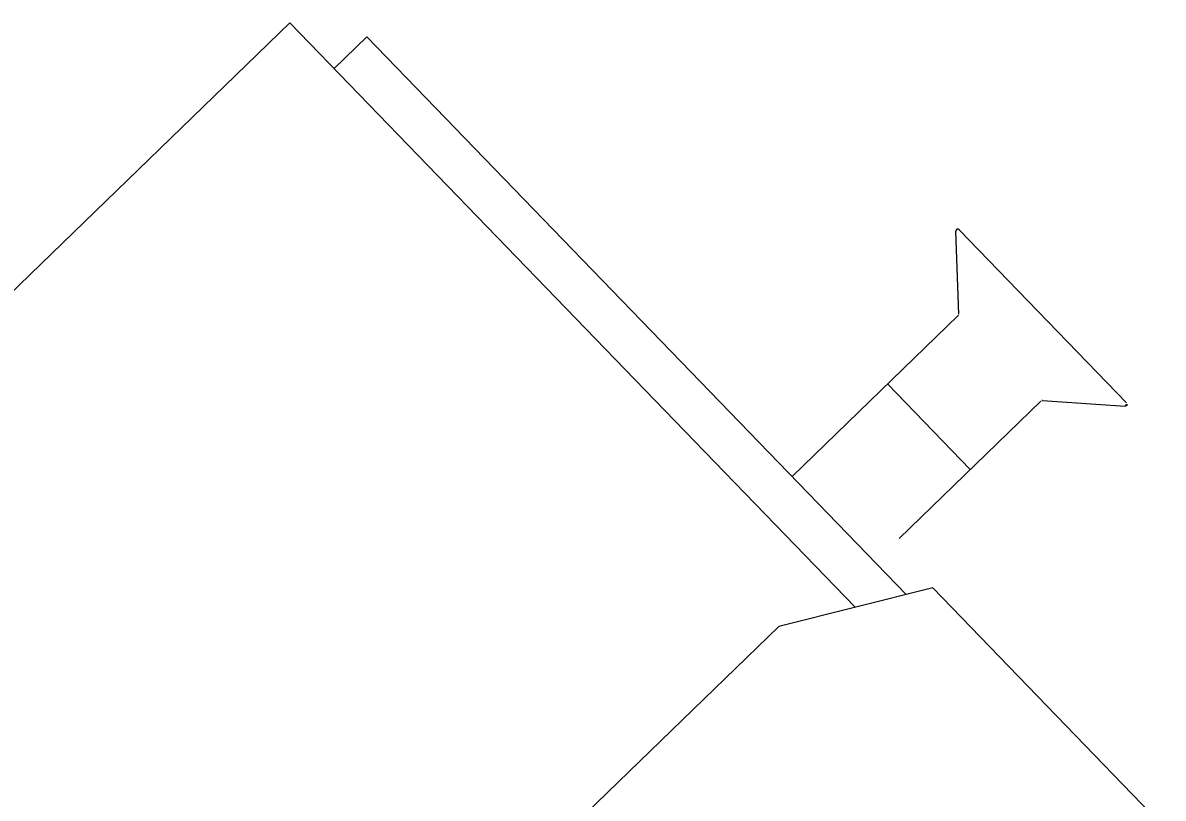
# Model space of a CAD drawing. Extents: x 468143 to 491361, y 1438528 to 1468730.
# Drawn here: x 490354.7762 to 490354.9648, y 1467643.1207 to 1467643.2489 of the extents above; entities that cross this region are included whole.
import ezdxf

# ---------------------------------------------------------------- set-up
doc = ezdxf.new("R2010")
doc.units = 0
doc.layers.add('Xreference_dp', color=7, linetype='Continuous')

msp = doc.modelspace()

# ---------------------------------------------------------------- linework, layer by layer
at = {"layer": 'Xreference_dp'}
for p, q in [((490354.82033664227, 1467643.2488748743), (490354.73556960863, 1467643.1668359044)), ((490354.82033664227, 1467643.2488748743), (490354.73556960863, 1467643.1668359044)), ((490354.82033664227, 1467643.2488748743), (490354.8773761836, 1467643.1899385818)), ((490354.82033664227, 1467643.2488748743), (490354.8773761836, 1467643.1899385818)), ((490354.8330826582, 1467643.246555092), (490354.8276605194, 1467643.2413074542)), ((490354.8330826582, 1467643.246555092), (490354.8276605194, 1467643.2413074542)), ((490354.8330826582, 1467643.246555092), (490354.922286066, 1467643.1543853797)), ((490354.8330826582, 1467643.246555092), (490354.922286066, 1467643.1543853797)), ((490354.9309770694, 1467643.2007397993), (490354.9304835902, 1467643.214439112)), ((490354.9309770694, 1467643.2007397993), (490354.9304835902, 1467643.214439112)), ((490354.9587515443, 1467643.1860534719), (490354.9310473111, 1467643.2146789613)), ((490354.9587515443, 1467643.1860534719), (490354.9310473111, 1467643.2146789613)), ((490354.9034001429, 1467643.1738993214), (490354.93087736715, 1467643.2004922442)), ((490354.9034001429, 1467643.1738993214), (490354.93087736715, 1467643.2004922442)), ((490354.8773761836, 1467643.1899385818), (490354.9138342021, 1467643.152268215)), ((490354.8773761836, 1467643.1899385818), (490354.9138342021, 1467643.152268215)), ((490354.91919506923, 1467643.1891859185), (490354.93288455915, 1467643.1750412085)), ((490354.91919506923, 1467643.1891859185), (490354.93288455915, 1467643.1750412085)), ((490354.9210973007, 1467643.1636333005), (490354.9445668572, 1467643.186347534)), ((490354.9210973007, 1467643.1636333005), (490354.9445668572, 1467643.186347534)), ((490354.94481754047, 1467643.1864390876), (490354.95849338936, 1467643.1854978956)), ((490354.94481754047, 1467643.1864390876), (490354.95849338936, 1467643.1854978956)), ((490354.92669573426, 1467643.155489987), (490354.9012365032, 1467643.1491125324)), ((490354.92669573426, 1467643.155489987), (490354.9012365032, 1467643.1491125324)), ((490354.92669573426, 1467643.155489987), (490354.96479814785, 1467643.1161205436)), ((490354.92669573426, 1467643.155489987), (490354.96479814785, 1467643.1161205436)), ((490354.77847975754, 1467643.0303064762), (490354.9012365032, 1467643.1491125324)), ((490354.77847975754, 1467643.0303064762), (490354.9012365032, 1467643.1491125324))]:
    msp.add_line(p, q, dxfattribs=at)
for centre, start, end in [((490354.9308114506, 1467643.2144509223), 44.06301212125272, 182.06303963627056), ((490354.9308114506, 1467643.2144509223), 44.06301212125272, 182.06303963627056), ((490354.9306492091, 1467643.2007279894), 314.0630276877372, 2.063023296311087), ((490354.9306492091, 1467643.2007279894), 314.0630276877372, 2.063023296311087), ((490354.9447950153, 1467643.186111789), 86.06303204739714, 134.06302768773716), ((490354.9447950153, 1467643.186111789), 86.06303204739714, 134.06302768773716), ((490354.95851591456, 1467643.1858251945), 266.06301575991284, 44.06304331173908), ((490354.95851591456, 1467643.1858251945), 266.06301575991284, 44.06304331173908)]:
    msp.add_arc(centre, 0.000328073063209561, start, end, dxfattribs=at)

doc.saveas('drawing.dxf')
